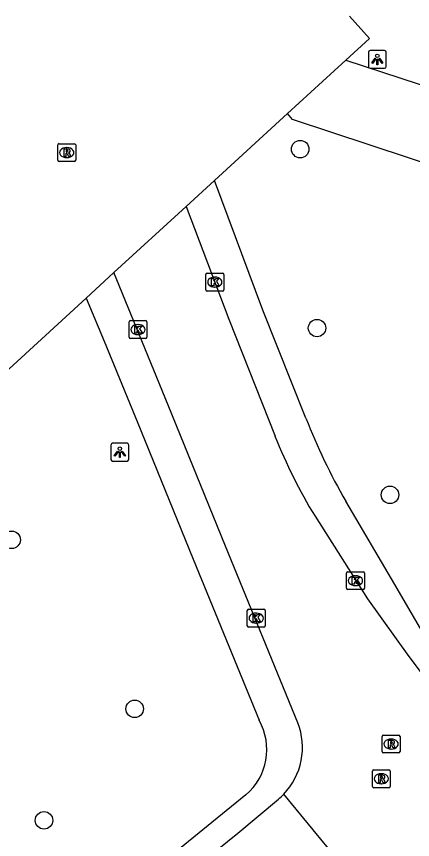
# Model space of a CAD drawing. Extents: x 157466 to 158888, y 383063 to 384677.
# Drawn here: x 158298.84 to 158321.02, y 384138.1 to 384184.22 of the extents above; entities that cross this region are included whole.
import ezdxf

# ---------------------------------------------------------------- set-up
doc = ezdxf.new("R2010")
doc.units = 0
for name, color, linetype in [('IMGEO_Boom', 7, 'Continuous'), ('IMGEO_Fietspad_open', 7, 'Continuous'), ('IMGEO_Kolk', 7, 'Continuous'), ('IMGEO_Lichtpunt', 7, 'Continuous'), ('IMGEO_Rijbaan_lokaal_open', 7, 'Continuous'), ('IMGEO_Rioolput', 7, 'Continuous'), ('IMGEO_Voetpad_open', 7, 'Continuous')]:
    doc.layers.add(name, color=color, linetype=linetype)

msp = doc.modelspace()

# ---------------------------------------------------------------- linework, layer by layer
at = {"layer": 'IMGEO_Boom'}
for centre in [(158314.729, 384176.786), (158315.672, 384166.761), (158319.755, 384157.416), (158298.568, 384154.899), (158305.46, 384145.425), (158300.378, 384139.179)]:
    msp.add_circle(centre, 0.489, dxfattribs=at)
at = {"layer": 'IMGEO_Fietspad_open'}
for points in [[(158314.026, 384178.786), (158317.282, 384181.77)], [(158317.282, 384181.77), (158323.383, 384179.768), (158340.123, 384174.156)], [(158339.111, 384170.204), (158325.194, 384174.842), (158314.299, 384178.456), (158314.026, 384178.786)]]:
    msp.add_lwpolyline(points, dxfattribs=at)
at = {"layer": 'IMGEO_Kolk'}
for p, q in [((158309.446, 384168.909), (158309.446, 384169.761)), ((158309.521, 384169.835), (158310.373, 384169.835)), ((158310.447, 384169.761), (158310.447, 384168.909)), ((158309.934, 384169.615), (158309.959, 384169.615)), ((158310.373, 384168.835), (158309.521, 384168.835)), ((158309.957, 384169.055), (158309.932, 384169.055)), ((158305.143, 384166.251), (158305.143, 384167.103)), ((158305.218, 384167.177), (158306.07, 384167.177)), ((158305.631, 384166.957), (158305.656, 384166.957)), ((158306.144, 384167.103), (158306.144, 384166.251)), ((158306.07, 384166.177), (158305.218, 384166.177)), ((158305.654, 384166.397), (158305.629, 384166.397)), ((158317.398, 384153.108), (158318.25, 384153.108)), ((158317.323, 384152.182), (158317.323, 384153.034)), ((158317.811, 384152.888), (158317.836, 384152.888)), ((158318.324, 384153.034), (158318.324, 384152.182)), ((158317.834, 384152.328), (158317.809, 384152.328)), ((158318.25, 384152.108), (158317.398, 384152.108)), ((158311.766, 384150.082), (158311.766, 384150.934)), ((158311.841, 384151.008), (158312.693, 384151.008)), ((158312.254, 384150.788), (158312.279, 384150.788)), ((158312.767, 384150.934), (158312.767, 384150.082)), ((158312.693, 384150.008), (158311.841, 384150.008)), ((158312.277, 384150.228), (158312.252, 384150.228))]:
    msp.add_line(p, q, dxfattribs=at)
for points in [[(158309.446, 384168.909), (158309.446, 384169.761)], [(158309.521, 384169.835), (158310.373, 384169.835)], [(158310.447, 384169.761), (158310.447, 384168.909)], [(158309.767, 384169.535), (158309.89, 384169.535), (158309.89, 384169.384), (158310.02, 384169.535), (158310.184, 384169.535), (158310.038, 384169.384), (158310.191, 384169.135), (158310.039, 384169.135), (158309.954, 384169.299), (158309.89, 384169.232), (158309.89, 384169.135), (158309.767, 384169.135), (158309.767, 384169.535)], [(158310.373, 384168.835), (158309.521, 384168.835)], [(158305.143, 384166.251), (158305.143, 384167.103)], [(158305.218, 384167.177), (158306.07, 384167.177)], [(158305.464, 384166.877), (158305.587, 384166.877), (158305.587, 384166.726), (158305.717, 384166.877), (158305.881, 384166.877), (158305.735, 384166.726), (158305.888, 384166.477), (158305.736, 384166.477), (158305.651, 384166.641), (158305.587, 384166.574), (158305.587, 384166.477), (158305.464, 384166.477), (158305.464, 384166.877)], [(158306.144, 384167.103), (158306.144, 384166.251)], [(158306.07, 384166.177), (158305.218, 384166.177)], [(158317.398, 384153.108), (158318.25, 384153.108)], [(158317.323, 384152.182), (158317.323, 384153.034)], [(158317.644, 384152.808), (158317.767, 384152.808), (158317.767, 384152.657), (158317.897, 384152.808), (158318.061, 384152.808), (158317.915, 384152.657), (158318.068, 384152.408), (158317.916, 384152.408), (158317.831, 384152.572), (158317.767, 384152.505), (158317.767, 384152.408), (158317.644, 384152.408), (158317.644, 384152.808)], [(158318.324, 384153.034), (158318.324, 384152.182)], [(158318.25, 384152.108), (158317.398, 384152.108)], [(158311.766, 384150.082), (158311.766, 384150.934)], [(158311.841, 384151.008), (158312.693, 384151.008)], [(158312.767, 384150.934), (158312.767, 384150.082)], [(158312.087, 384150.708), (158312.21, 384150.708), (158312.21, 384150.557), (158312.34, 384150.708), (158312.504, 384150.708), (158312.358, 384150.557), (158312.511, 384150.308), (158312.359, 384150.308), (158312.274, 384150.472), (158312.21, 384150.405), (158312.21, 384150.308), (158312.087, 384150.308), (158312.087, 384150.708)], [(158312.693, 384150.008), (158311.841, 384150.008)]]:
    msp.add_lwpolyline(points, dxfattribs=at)
for centre, start, end in [((158309.523, 384169.759), 91.552, 178.448), ((158309.523, 384169.759), 91.552, 178.448), ((158310.371, 384169.759), 1.552, 88.448), ((158310.371, 384169.759), 1.552, 88.448), ((158309.523, 384168.911), 181.552, 268.448), ((158309.523, 384168.911), 181.552, 268.448), ((158310.371, 384168.911), 271.552, 358.448), ((158310.371, 384168.911), 271.552, 358.448), ((158305.22, 384167.101), 91.552, 178.448), ((158305.22, 384167.101), 91.552, 178.448), ((158306.068, 384167.101), 1.552, 88.448), ((158306.068, 384167.101), 1.552, 88.448), ((158305.22, 384166.253), 181.552, 268.448), ((158305.22, 384166.253), 181.552, 268.448), ((158306.068, 384166.253), 271.552, 358.448), ((158306.068, 384166.253), 271.552, 358.448), ((158317.4, 384153.032), 91.552, 178.448), ((158317.4, 384153.032), 91.552, 178.448), ((158318.248, 384153.032), 1.552, 88.448), ((158318.248, 384153.032), 1.552, 88.448), ((158317.4, 384152.184), 181.552, 268.448), ((158317.4, 384152.184), 181.552, 268.448), ((158318.248, 384152.184), 271.552, 358.448), ((158318.248, 384152.184), 271.552, 358.448), ((158311.843, 384150.932), 91.552, 178.448), ((158311.843, 384150.932), 91.552, 178.448), ((158312.691, 384150.932), 1.552, 88.448), ((158312.691, 384150.932), 1.552, 88.448), ((158311.843, 384150.084), 181.552, 268.448), ((158311.843, 384150.084), 181.552, 268.448), ((158312.691, 384150.084), 271.552, 358.448), ((158312.691, 384150.084), 271.552, 358.448)]:
    msp.add_arc(centre, 0.0765, start, end, dxfattribs=at)
for centre, major_axis, ratio, start_param, end_param in [((158309.933, 384169.335), (-0.387, 0.002), 0.722429, 4.712389, 7.853982), ((158309.958, 384169.335), (-0.39, 0.002), 0.717154, 1.570796, 4.712389), ((158305.63, 384166.677), (-0.387, 0.002), 0.722429, 4.712389, 7.853982), ((158305.655, 384166.677), (-0.39, 0.002), 0.717154, 1.570796, 4.712389), ((158317.81, 384152.608), (-0.387, 0.002), 0.722429, 4.712389, 7.853982), ((158317.835, 384152.608), (-0.39, 0.002), 0.717154, 1.570796, 4.712389), ((158312.253, 384150.508), (-0.387, 0.002), 0.722429, 4.712389, 7.853982), ((158312.278, 384150.508), (-0.39, 0.002), 0.717154, 1.570796, 4.712389)]:
    msp.add_ellipse(centre, major_axis=major_axis, ratio=ratio, start_param=start_param, end_param=end_param, dxfattribs=at)
at = {"layer": 'IMGEO_Lichtpunt'}
for p, q in [((158318.548, 384182.216), (158318.548, 384181.409)), ((158318.548, 384182.216), (158318.548, 384181.409)), ((158319.45, 384182.311), (158318.642, 384182.311)), ((158319.45, 384182.311), (158318.642, 384182.311)), ((158319.544, 384181.409), (158319.544, 384182.216)), ((158319.544, 384181.409), (158319.544, 384182.216)), ((158318.642, 384181.315), (158319.45, 384181.315)), ((158318.642, 384181.315), (158319.45, 384181.315)), ((158304.131, 384160.209), (158304.131, 384159.402)), ((158304.131, 384160.209), (158304.131, 384159.402)), ((158305.033, 384160.304), (158304.225, 384160.304)), ((158305.033, 384160.304), (158304.225, 384160.304)), ((158305.127, 384159.402), (158305.127, 384160.209)), ((158305.127, 384159.402), (158305.127, 384160.209)), ((158304.225, 384159.308), (158305.033, 384159.308)), ((158304.225, 384159.308), (158305.033, 384159.308))]:
    msp.add_line(p, q, dxfattribs=at)
for points in [[(158318.922, 384181.88), (158318.961, 384181.852), (158318.773, 384181.59), (158318.735, 384181.617), (158318.922, 384181.88)], [(158319.024, 384181.832), (158319.071, 384181.832), (158319.071, 384181.51), (158319.024, 384181.51), (158319.024, 384181.832)], [(158319.134, 384181.852), (158319.172, 384181.879), (158319.359, 384181.617), (158319.32, 384181.589), (158319.134, 384181.852)], [(158304.505, 384159.873), (158304.544, 384159.845), (158304.356, 384159.583), (158304.318, 384159.61), (158304.505, 384159.873)], [(158304.607, 384159.825), (158304.654, 384159.825), (158304.654, 384159.503), (158304.607, 384159.503), (158304.607, 384159.825)], [(158304.717, 384159.845), (158304.755, 384159.872), (158304.942, 384159.61), (158304.903, 384159.582), (158304.717, 384159.845)]]:
    msp.add_lwpolyline(points, dxfattribs=at)
for centre in [(158319.047, 384182.014), (158304.63, 384160.007)]:
    msp.add_circle(centre, 0.0994, dxfattribs=at)
for centre, start, end in [((158318.642, 384182.216), 90, 180), ((158318.642, 384182.216), 90, 180), ((158319.45, 384182.216), 0, 90), ((158319.45, 384182.216), 0, 90), ((158318.642, 384181.409), 180, 270), ((158318.642, 384181.409), 180, 270), ((158319.45, 384181.409), 270, 0), ((158319.45, 384181.409), 270, 360), ((158304.225, 384160.209), 90, 180), ((158304.225, 384160.209), 90, 180), ((158305.033, 384160.209), 0, 90), ((158305.033, 384160.209), 0, 90), ((158304.225, 384159.402), 180, 270), ((158304.225, 384159.402), 180, 270), ((158305.033, 384159.402), 270, 0), ((158305.033, 384159.402), 270, 360)]:
    msp.add_arc(centre, 0.0946, start, end, dxfattribs=at)
at = {"layer": 'IMGEO_Rijbaan_lokaal_open'}
for points in [[(158304.3, 384169.867), (158308.336, 384173.575)], [(158308.336, 384173.575), (158310.728, 384167.255), (158313.317, 384160.701)], [(158314.598, 384144.645), (158310.543, 384154.546), (158307.329, 384162.445), (158304.3, 384169.867)], [(158315.561, 384156.215), (158318.493, 384151.593), (158320.813, 384148.362), (158322.968, 384145.511), (158323.615, 384144.698)], [(158318.376, 384135.087), (158313.804, 384140.641)], [(158302.946, 384131.773), (158311.233, 384138.47), (158313.514, 384140.367)]]:
    msp.add_lwpolyline(points, dxfattribs=at)
for centre, radius, start, end in [((158341.385, 384171.937), 30.234, 201.817, 211.3336), ((158311.042, 384143.269), 3.813, 316.4193, 21.148), ((158311.244, 384143.06), 3.522, 310.1277, 316.6224)]:
    msp.add_arc(centre, radius, start, end, dxfattribs=at)
at = {"layer": 'IMGEO_Rioolput'}
for p, q in [((158301.228, 384177.093), (158302.08, 384177.093)), ((158301.153, 384176.167), (158301.153, 384177.019)), ((158301.641, 384176.873), (158301.666, 384176.873)), ((158302.154, 384177.019), (158302.154, 384176.167)), ((158301.664, 384176.313), (158301.639, 384176.313)), ((158302.08, 384176.093), (158301.228, 384176.093)), ((158319.317, 384143.03), (158319.317, 384143.882)), ((158319.392, 384143.956), (158320.244, 384143.956)), ((158320.318, 384143.882), (158320.318, 384143.03)), ((158319.805, 384143.736), (158319.83, 384143.736)), ((158320.244, 384142.956), (158319.392, 384142.956)), ((158319.828, 384143.176), (158319.803, 384143.176)), ((158318.845, 384142.009), (158319.697, 384142.009)), ((158318.77, 384141.083), (158318.77, 384141.935)), ((158319.258, 384141.789), (158319.283, 384141.789)), ((158319.771, 384141.935), (158319.771, 384141.083)), ((158319.281, 384141.229), (158319.256, 384141.229)), ((158319.697, 384141.009), (158318.845, 384141.009))]:
    msp.add_line(p, q, dxfattribs=at)
for points in [[(158301.228, 384177.093), (158302.08, 384177.093)], [(158301.153, 384176.167), (158301.153, 384177.019)], [(158301.742, 384176.791), (158301.49, 384176.793), (158301.49, 384176.393)], [(158301.668, 384176.712), (158301.614, 384176.712), (158301.614, 384176.631)], [(158301.614, 384176.631), (158301.666, 384176.631)], [(158302.154, 384177.019), (158302.154, 384176.167)], [(158301.49, 384176.393), (158301.614, 384176.393), (158301.614, 384176.555), (158301.625, 384176.555)], [(158301.672, 384176.526), (158301.743, 384176.393), (158301.883, 384176.393), (158301.818, 384176.519)], [(158302.08, 384176.093), (158301.228, 384176.093)], [(158319.317, 384143.03), (158319.317, 384143.882)], [(158319.392, 384143.956), (158320.244, 384143.956)], [(158320.318, 384143.882), (158320.318, 384143.03)], [(158319.906, 384143.654), (158319.654, 384143.656), (158319.654, 384143.256)], [(158319.654, 384143.256), (158319.778, 384143.256), (158319.778, 384143.418), (158319.789, 384143.418)], [(158319.832, 384143.575), (158319.778, 384143.575), (158319.778, 384143.494)], [(158319.778, 384143.494), (158319.83, 384143.494)], [(158319.836, 384143.389), (158319.907, 384143.256), (158320.047, 384143.256), (158319.982, 384143.382)], [(158320.244, 384142.956), (158319.392, 384142.956)], [(158318.845, 384142.009), (158319.697, 384142.009)], [(158318.77, 384141.083), (158318.77, 384141.935)], [(158319.359, 384141.707), (158319.107, 384141.709), (158319.107, 384141.309)], [(158319.285, 384141.628), (158319.231, 384141.628), (158319.231, 384141.547)], [(158319.231, 384141.547), (158319.283, 384141.547)], [(158319.771, 384141.935), (158319.771, 384141.083)], [(158319.107, 384141.309), (158319.231, 384141.309), (158319.231, 384141.471), (158319.242, 384141.471)], [(158319.289, 384141.442), (158319.36, 384141.309), (158319.5, 384141.309), (158319.435, 384141.435)], [(158319.697, 384141.009), (158318.845, 384141.009)]]:
    msp.add_lwpolyline(points, dxfattribs=at)
for centre, radius, start, end in [((158301.23, 384177.017), 0.0765, 91.552, 178.448), ((158301.23, 384177.017), 0.0765, 91.552, 178.448), ((158302.078, 384177.017), 0.0765, 1.552, 88.448), ((158302.078, 384177.017), 0.0765, 1.552, 88.448), ((158301.65, 384176.82), 0.19, 274.7715, 282.9687), ((158301.674, 384176.616), 0.0964, 77.0061, 93.1865), ((158301.688, 384176.673), 0.0378, 276.6634, 79.6772), ((158301.741, 384176.681), 0.109, 350.3612, 89.416), ((158301.739, 384176.681), 0.112, 277.5842, 350.9817), ((158301.723, 384176.466), 0.108, 29.5134, 73.7905), ((158301.23, 384176.169), 0.0765, 181.552, 268.448), ((158301.23, 384176.169), 0.0765, 181.552, 268.448), ((158301.624, 384176.502), 0.0533, 26.0293, 88.6989), ((158302.078, 384176.169), 0.0765, 271.552, 358.448), ((158302.078, 384176.169), 0.0765, 271.552, 358.448), ((158319.394, 384143.88), 0.0765, 91.552, 178.448), ((158319.394, 384143.88), 0.0765, 91.552, 178.448), ((158320.242, 384143.88), 0.0765, 1.552, 88.448), ((158320.242, 384143.88), 0.0765, 1.552, 88.448), ((158319.788, 384143.365), 0.0533, 26.0293, 88.6989), ((158319.814, 384143.683), 0.19, 274.7715, 282.9687), ((158319.838, 384143.479), 0.0964, 77.0061, 93.1865), ((158319.852, 384143.536), 0.0378, 276.6634, 79.6772), ((158319.905, 384143.544), 0.109, 350.3612, 89.416), ((158319.903, 384143.544), 0.112, 277.5842, 350.9817), ((158319.887, 384143.329), 0.108, 29.5134, 73.7905), ((158319.394, 384143.032), 0.0765, 181.552, 268.448), ((158319.394, 384143.032), 0.0765, 181.552, 268.448), ((158320.242, 384143.032), 0.0765, 271.552, 358.448), ((158320.242, 384143.032), 0.0765, 271.552, 358.448), ((158318.847, 384141.933), 0.0765, 91.552, 178.448), ((158318.847, 384141.933), 0.0765, 91.552, 178.448), ((158319.695, 384141.933), 0.0765, 1.552, 88.448), ((158319.695, 384141.933), 0.0765, 1.552, 88.448), ((158319.267, 384141.736), 0.19, 274.7715, 282.9687), ((158319.291, 384141.532), 0.0964, 77.0061, 93.1865), ((158319.305, 384141.589), 0.0378, 276.6634, 79.6772), ((158319.358, 384141.597), 0.109, 350.3612, 89.416), ((158319.356, 384141.597), 0.112, 277.5842, 350.9817), ((158318.847, 384141.085), 0.0765, 181.552, 268.448), ((158318.847, 384141.085), 0.0765, 181.552, 268.448), ((158319.241, 384141.418), 0.0533, 26.0293, 88.6989), ((158319.34, 384141.382), 0.108, 29.5134, 73.7905), ((158319.695, 384141.085), 0.0765, 271.552, 358.448), ((158319.695, 384141.085), 0.0765, 271.552, 358.448)]:
    msp.add_arc(centre, radius, start, end, dxfattribs=at)
for centre, major_axis, ratio, start_param, end_param in [((158301.64, 384176.593), (-0.387, 0.002), 0.722429, 4.712389, 7.853982), ((158301.665, 384176.593), (-0.39, 0.002), 0.717154, 1.570796, 4.712389), ((158319.804, 384143.456), (-0.387, 0.002), 0.722429, 4.712389, 7.853982), ((158319.829, 384143.456), (-0.39, 0.002), 0.717154, 1.570796, 4.712389), ((158319.257, 384141.509), (-0.387, 0.002), 0.722429, 4.712389, 7.853982), ((158319.282, 384141.509), (-0.39, 0.002), 0.717154, 1.570796, 4.712389)]:
    msp.add_ellipse(centre, major_axis=major_axis, ratio=ratio, start_param=start_param, end_param=end_param, dxfattribs=at)
at = {"layer": 'IMGEO_Voetpad_open'}
for points in [[(158317.282, 384181.77), (158318.617, 384182.993), (158317.482, 384184.246)], [(158309.933, 384175.035), (158314.026, 384178.786)], [(158308.336, 384173.575), (158309.933, 384175.035)], [(158315.048, 384161.705), (158312.635, 384167.767), (158309.933, 384175.035)], [(158302.747, 384168.446), (158304.3, 384169.867)], [(158294.478, 384166.493), (158297.28, 384163.438), (158302.747, 384168.446)], [(158302.747, 384168.446), (158303.754, 384166.024), (158305.602, 384161.527), (158308.741, 384153.81), (158312.43, 384144.784)], [(158324.573, 384145.674), (158321.94, 384149.118), (158320.026, 384152.395), (158317.277, 384157.062)], [(158311.686, 384140.602), (158301.842, 384132.593), (158299.568, 384132.991), (158298.99, 384132.549)]]:
    msp.add_lwpolyline(points, dxfattribs=at)
for centre, radius, start, end in [((158348.33, 384174.826), 35.775, 201.5168, 209.7724), ((158309.514, 384143.146), 3.345, 310.4992, 29.3254)]:
    msp.add_arc(centre, radius, start, end, dxfattribs=at)

doc.saveas('drawing.dxf')
